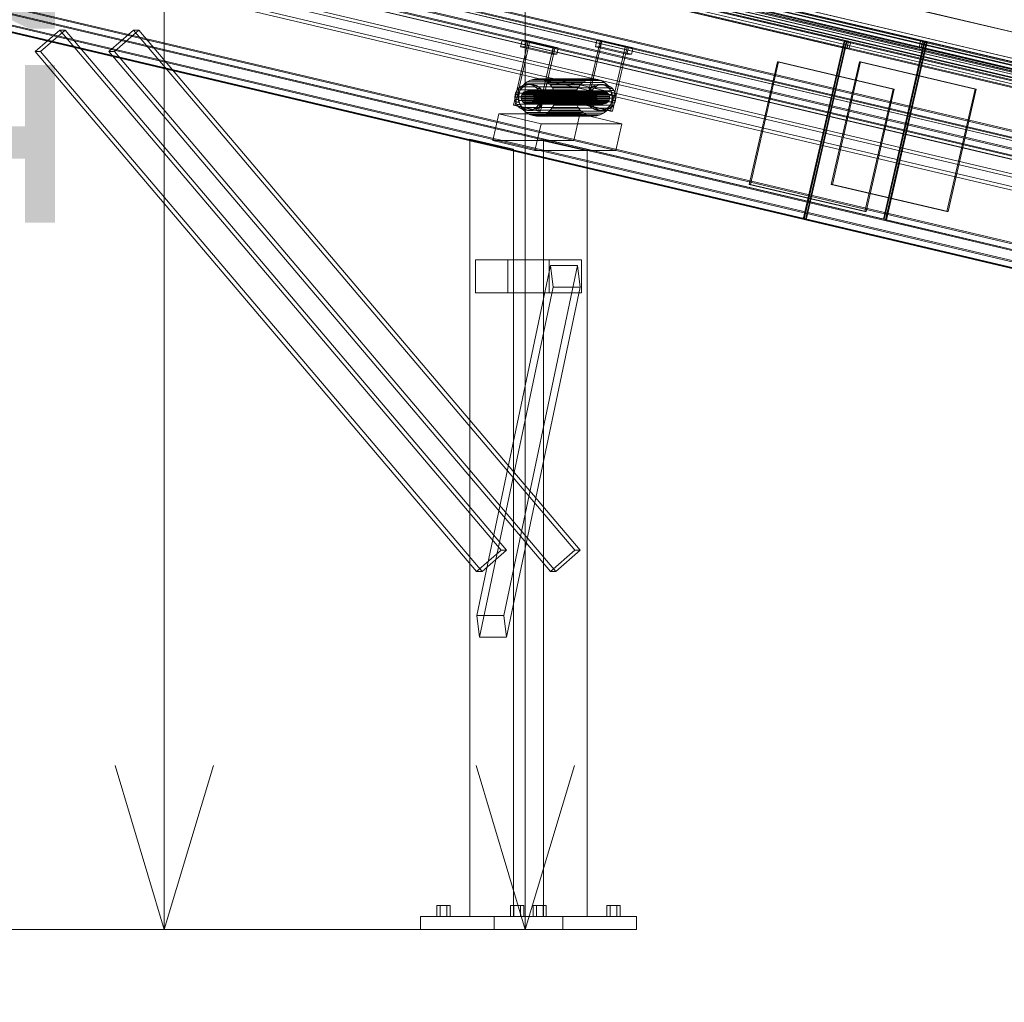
# Model space of a CAD drawing. Header units: millimetres. Extents: x -2233 to 61924, y -68080 to 6847.
# Tile 796 of 1056: x 24518 to 25418, y -67 to 832. Entities that reach past the tile are written whole.
import ezdxf

# ---------------------------------------------------------------- set-up
doc = ezdxf.new("R2010")
doc.units = ezdxf.units.MM
for name, color, linetype, lineweight in [('COTAS_O', 1, 'Continuous', 0), ('COTAS_P', 1, 'Continuous', 0), ('lateral_C10', 7, 'Continuous', 0)]:
    doc.layers.add(name, color=color, linetype=linetype, lineweight=lineweight)
doc.dimstyles.new('R19_100', dxfattribs={"dimtxt": 250, "dimasz": 150, "dimexe": 150, "dimexo": 80, "dimgap": 100, "dimtad": 1, "dimtih": 1, "dimtoh": 1, "dimdsep": 46, "dimcen": 0.09, "dimadec": 0, "dimazin": 0, "dimtfac": 1, "dimtdec": 4, "dimtofl": 0, "dimtmove": 0, "dimatfit": 3, "dimfxl": 1, "dimtolj": 1, "dimtzin": 0, "dimarcsym": 0})

# ---------------------------------------------------------------- blocks, each defined once
blk = doc.blocks.new('DIM_R28_4')
at = {"layer": 'COTAS_P'}
for p, q in [((15248.37, 1279.09), (24311.82, 4109.09)), ((24311.82, 4109.09), (24155.23, 4107.34)), ((24311.82, 4109.09), (24182.05, 4021.43)), ((24580.07, 3250), (24311.82, 4109.09)), ((15248.37, 1279.09), (15378.14, 1366.76)), ((15248.37, 1279.09), (15404.97, 1280.85)), ((15516.62, 420), (15248.37, 1279.09))]:
    blk.add_line(p, q, dxfattribs=at)
blk.add_text('9495 P', height=250, rotation=17.34062, dxfattribs=at).set_placement((19750.29, 2789.55))
blk = doc.blocks.new('DIM_R28_6')
at = {"layer": 'COTAS_P'}
for p, q in [((24580.07, 3250), (24980.07, 3250)), ((24980.07, 3250), (24935.07, 3100)), ((24980.07, 0), (24980.07, 3250)), ((24980.07, 3250), (25025.07, 3100)), ((24980.07, 0), (24935.07, 150)), ((24980.07, 0), (25025.07, 150)), ((24580.07, 0), (24980.07, 0))]:
    blk.add_line(p, q, dxfattribs=at)
blk.add_text('3250 P', height=250, rotation=90, dxfattribs=at).set_placement((24880.07, 1625))
blk = doc.blocks.new('DIM_R28_8')
at = {"layer": 'COTAS_P'}
for p, q in [((24250.07, 1241), (24650.07, 1241)), ((24650.07, 1241), (24605.07, 1091)), ((24650.07, 0), (24650.07, 1241)), ((24650.07, 1241), (24695.07, 1091)), ((24650.07, 0), (24605.07, 150)), ((24650.07, 0), (24695.07, 150)), ((24250.07, 0), (24650.07, 0))]:
    blk.add_line(p, q, dxfattribs=at)
blk.add_text('1241 P', height=250, rotation=90, dxfattribs=at).set_placement((24550.07, 620.5))
blk = doc.blocks.new('DIM_R28_27')
at = {"layer": 'COTAS_O'}
for p, q in [((23750.07, 0), (23750.07, -900)), ((25950.07, 0), (25950.07, -900)), ((23750.07, -900), (23900.07, -855)), ((25950.07, -900), (25800.07, -855)), ((23750.07, -900), (25950.07, -900)), ((23750.07, -900), (23900.07, -945)), ((25950.07, -900), (25800.07, -945))]:
    blk.add_line(p, q, dxfattribs=at)
blk.add_text('2200 O', height=250, dxfattribs=at).set_placement((24850.07, -800))
blk = doc.blocks.new('DIM_R28_33')
at = {"layer": 'COTAS_P'}
for p, q in [((112.7, 0), (112.7, -2500)), ((61924.13, 0), (61924.13, -2500)), ((112.7, -2500), (262.7, -2455)), ((61924.13, -2500), (61774.13, -2455)), ((112.7, -2500), (61924.13, -2500)), ((112.7, -2500), (262.7, -2545)), ((61924.13, -2500), (61774.13, -2545))]:
    blk.add_line(p, q, dxfattribs=at)
blk.add_text('61811.43 P', height=250, dxfattribs=at).set_placement((31018.42, -2400))

msp = doc.modelspace()

# ---------------------------------------------------------------- linework, layer by layer
at = {"layer": 'lateral_C10'}
for p, q in [((27636.523, 299.299), (19051.817, 2322.132)), ((19052.31, 2322.132), (27637.016, 299.299)), ((18986.506, 2298.702), (27686.506, 248.702)), ((27687.176, 251.624), (18987.176, 2301.624)), ((27735.825, 248.702), (19035.825, 2298.702)), ((19036.495, 2301.624), (27736.495, 251.624)), ((19044.001, 2288.04), (27628.707, 265.207)), ((27629.2, 265.207), (19044.494, 2288.04)), ((19094.471, 2288.04), (27679.177, 265.207)), ((27679.67, 265.207), (19094.964, 2288.04)), ((19053.091, 2279.932), (27618.581, 261.627)), ((27619.251, 264.549), (19053.761, 2282.854)), ((27667.901, 261.627), (19102.41, 2279.932)), ((19103.08, 2282.854), (27668.571, 264.549)), ((27578.085, 268.419), (19070.242, 2273.141)), ((19083.887, 2273.141), (27591.73, 268.419)), ((27637.104, 268.419), (19129.261, 2273.141)), ((19142.906, 2273.141), (27650.749, 268.419)), ((19068.902, 2267.296), (27576.745, 262.575)), ((27590.39, 262.575), (19082.547, 2267.296)), ((19127.921, 2267.296), (27635.764, 262.575)), ((27649.41, 262.575), (19141.566, 2267.296)), ((27727.139, 170.516), (18892.629, 2252.211)), ((18896.739, 2252.211), (27731.249, 170.516)), ((27797.008, 170.516), (18962.499, 2252.211)), ((18966.609, 2252.211), (27801.118, 170.516)), ((27725.129, 161.75), (18890.619, 2243.445)), ((18891.277, 2243.445), (27725.787, 161.75)), ((18891.289, 2246.367), (27725.799, 164.672)), ((27729.909, 164.672), (18895.399, 2246.367)), ((18961.159, 2246.367), (27795.668, 164.672)), ((27798.451, 161.75), (18963.941, 2243.445)), ((18964.599, 2243.445), (27799.108, 161.75)), ((27799.778, 164.672), (18965.269, 2246.367)), ((18963.505, 2198.376), (27663.505, 148.376)), ((27664.175, 151.298), (18964.175, 2201.298)), ((27712.824, 148.376), (19012.824, 2198.376)), ((19013.494, 2201.298), (27713.494, 151.298)), ((27704.808, 73.112), (18870.298, 2154.807)), ((18874.408, 2154.807), (27708.918, 73.112)), ((27774.677, 73.112), (18940.167, 2154.807)), ((18944.277, 2154.807), (27778.787, 73.112)), ((18868.958, 2148.963), (27703.468, 67.268)), ((27704.125, 67.268), (18869.616, 2148.963)), ((27707.578, 67.268), (18873.068, 2148.963)), ((18938.828, 2148.963), (27773.337, 67.268)), ((18942.28, 2148.963), (27776.79, 67.268)), ((27777.447, 67.268), (18942.938, 2148.963)), ((25271.547, 811.759), (24120.528, 1082.976)), ((24121.186, 1082.976), (25272.205, 811.759)), ((24124.638, 1082.976), (25275.657, 811.759)), ((25341.417, 811.759), (24190.398, 1082.976)), ((25344.869, 811.759), (24193.85, 1082.976)), ((24194.508, 1082.976), (25345.526, 811.759)), ((24119.188, 1077.131), (25270.207, 805.914)), ((25274.317, 805.914), (24123.298, 1077.131)), ((24189.058, 1077.131), (25340.077, 805.914)), ((25344.187, 805.914), (24193.168, 1077.131)), ((24083.235, 920.312), (25234.254, 649.094)), ((25234.912, 649.094), (24083.893, 920.312)), ((24156.557, 920.312), (25307.576, 649.094)), ((25308.234, 649.094), (24157.215, 920.312)), ((24554.524, 821.884), (24532.1, 802.309)), ((24537.032, 802.309), (24559.456, 821.884)), ((24559.456, 821.884), (24554.524, 821.884)), ((24958.053, 346.8), (24554.524, 821.884)), ((24559.456, 821.884), (24962.985, 346.8)), ((24621.927, 821.884), (24599.503, 802.309)), ((24604.435, 802.309), (24626.859, 821.884)), ((24626.859, 821.884), (24621.927, 821.884)), ((25025.456, 346.8), (24621.927, 821.884)), ((24626.859, 821.884), (25030.388, 346.8)), ((24969.257, 753.377), (24982.656, 811.819)), ((24970.901, 753.377), (24984.3, 811.819)), ((24975.803, 806.654), (24977.143, 812.499)), ((25005.966, 805.707), (24977.143, 812.499)), ((24977.143, 812.499), (24981.417, 812.499)), ((24980.077, 806.654), (24981.417, 812.499)), ((24981.417, 812.499), (25010.241, 805.707)), ((25005.714, 806.386), (24982.656, 811.819)), ((24982.656, 811.819), (24984.3, 811.819)), ((24984.3, 811.819), (25007.358, 806.386)), ((25035.016, 753.377), (25048.415, 811.819)), ((25036.66, 753.377), (25050.059, 811.819)), ((25044.193, 806.654), (25045.533, 812.499)), ((25074.356, 805.707), (25045.533, 812.499)), ((25045.533, 812.499), (25049.807, 812.499)), ((25071.474, 806.386), (25048.415, 811.819)), ((25048.415, 811.819), (25050.059, 811.819)), ((25048.467, 806.654), (25049.807, 812.499)), ((25049.807, 812.499), (25078.631, 805.707)), ((25050.059, 811.819), (25073.118, 806.386)), ((25271.547, 811.759), (25234.254, 649.094)), ((25234.912, 649.094), (25272.205, 811.759)), ((25236.176, 648.642), (25273.468, 811.306)), ((25236.833, 648.642), (25274.126, 811.306)), ((25271.547, 811.759), (25270.207, 805.914)), ((25272.205, 811.759), (25271.547, 811.759)), ((25275.657, 811.759), (25271.547, 811.759)), ((25272.129, 805.462), (25273.468, 811.306)), ((26424.487, 540.089), (25273.468, 811.306)), ((25273.468, 811.306), (25274.126, 811.306)), ((25273.468, 811.306), (25277.578, 811.306)), ((25274.126, 811.306), (26425.145, 540.089)), ((25274.317, 805.914), (25275.657, 811.759)), ((25276.239, 805.462), (25277.578, 811.306)), ((25277.578, 811.306), (26428.597, 540.089)), ((25344.869, 811.759), (25307.576, 649.094)), ((25308.234, 649.094), (25345.526, 811.759)), ((25309.497, 648.642), (25346.79, 811.306)), ((25310.155, 648.642), (25347.448, 811.306)), ((25341.417, 811.759), (25340.077, 805.914)), ((25345.526, 811.759), (25341.417, 811.759)), ((25341.998, 805.462), (25343.338, 811.306)), ((26494.357, 540.089), (25343.338, 811.306)), ((25343.338, 811.306), (25347.448, 811.306)), ((25344.187, 805.914), (25345.526, 811.759)), ((25345.526, 811.759), (25344.869, 811.759)), ((25346.108, 805.462), (25347.448, 811.306)), ((26497.809, 540.089), (25346.79, 811.306)), ((25346.79, 811.306), (25347.448, 811.306)), ((25347.448, 811.306), (26498.467, 540.089)), ((24532.1, 802.309), (24537.032, 802.309)), ((24935.629, 327.224), (24532.1, 802.309)), ((24940.561, 327.224), (24537.032, 802.309)), ((24599.503, 802.309), (24604.435, 802.309)), ((25003.033, 327.224), (24599.503, 802.309)), ((25007.964, 327.224), (24604.435, 802.309)), ((24980.077, 806.654), (24975.803, 806.654)), ((24975.803, 806.654), (25004.626, 799.863)), ((25008.901, 799.863), (24980.077, 806.654)), ((25005.714, 806.386), (24992.316, 747.944)), ((24993.96, 747.944), (25007.358, 806.386)), ((25005.966, 805.707), (25004.626, 799.863)), ((25007.358, 806.386), (25005.714, 806.386)), ((25010.241, 805.707), (25005.966, 805.707)), ((25008.901, 799.863), (25010.241, 805.707)), ((25048.467, 806.654), (25044.193, 806.654)), ((25044.193, 806.654), (25073.016, 799.863)), ((25077.291, 799.863), (25048.467, 806.654)), ((25071.474, 806.386), (25058.075, 747.944)), ((25059.719, 747.944), (25073.118, 806.386)), ((25073.118, 806.386), (25071.474, 806.386)), ((25074.356, 805.707), (25073.016, 799.863)), ((25078.631, 805.707), (25074.356, 805.707)), ((25077.291, 799.863), (25078.631, 805.707)), ((25270.207, 805.914), (25274.317, 805.914)), ((25276.239, 805.462), (25272.129, 805.462)), ((25272.129, 805.462), (26423.147, 534.244)), ((26427.257, 534.244), (25276.239, 805.462)), ((25340.077, 805.914), (25344.187, 805.914)), ((25346.108, 805.462), (25341.998, 805.462)), ((25341.998, 805.462), (26493.017, 534.244)), ((26497.127, 534.244), (25346.108, 805.462)), ((25004.626, 799.863), (25008.901, 799.863)), ((25073.016, 799.863), (25077.291, 799.863)), ((25184.891, 681.027), (25210.571, 793.041)), ((25185.877, 681.027), (25211.558, 793.041)), ((25316.258, 768.138), (25210.571, 793.041)), ((25210.571, 793.041), (25211.558, 793.041)), ((25211.558, 793.041), (25317.244, 768.138)), ((25259.857, 681.027), (25285.537, 793.041)), ((25260.843, 681.027), (25286.524, 793.041)), ((25391.224, 768.138), (25285.537, 793.041)), ((25285.537, 793.041), (25286.524, 793.041)), ((25286.524, 793.041), (25392.21, 768.138)), ((24981.963, 774.831), (24979.357, 772.8)), ((24984.911, 776.307), (24981.963, 774.831)), ((24981.963, 774.831), (25033.749, 774.831)), ((24988.085, 777.172), (24984.911, 776.307)), ((24984.911, 776.307), (25036.696, 776.307)), ((24991.365, 777.392), (24988.085, 777.172)), ((24988.085, 777.172), (25039.871, 777.172)), ((24994.625, 776.96), (24991.365, 777.392)), ((24991.365, 777.392), (25043.151, 777.392)), ((24997.738, 775.891), (24994.625, 776.96)), ((24994.625, 776.96), (25046.41, 776.96)), ((25000.586, 774.226), (24997.738, 775.891)), ((24997.738, 775.891), (25049.524, 775.891)), ((25003.059, 772.031), (25000.586, 774.226)), ((25000.586, 774.226), (25052.372, 774.226)), ((25031.142, 772.8), (25033.749, 774.831)), ((25033.749, 774.831), (25036.696, 776.307)), ((25036.696, 776.307), (25039.871, 777.172)), ((25039.871, 777.172), (25043.151, 777.392)), ((25043.151, 777.392), (25046.41, 776.96)), ((25046.41, 776.96), (25049.524, 775.891)), ((25049.524, 775.891), (25052.372, 774.226)), ((25052.372, 774.226), (25054.845, 772.031)), ((24971.577, 765.346), (24970.832, 763.118)), ((24972.736, 767.384), (24971.577, 765.346)), ((24971.577, 765.346), (24974.536, 765.346)), ((24974.264, 769.154), (24972.736, 767.384)), ((24972.736, 767.384), (24975.695, 767.384)), ((24973.792, 763.118), (24974.536, 765.346)), ((24976.104, 770.587), (24974.264, 769.154)), ((24974.264, 769.154), (24977.223, 769.154)), ((24975.549, 767.406), (24974.495, 764.25)), ((24974.536, 765.346), (24975.695, 767.384)), ((24977.191, 770.293), (24975.549, 767.406)), ((24975.549, 767.406), (25027.335, 767.406)), ((24975.695, 767.384), (24977.223, 769.154)), ((24978.185, 771.629), (24976.104, 770.587)), ((24976.104, 770.587), (24979.063, 770.587)), ((24979.357, 772.8), (24977.191, 770.293)), ((24977.191, 770.293), (25028.977, 770.293)), ((24977.223, 769.154), (24979.063, 770.587)), ((24979.069, 765.494), (24978.149, 764.777)), ((24980.425, 772.239), (24978.185, 771.629)), ((24978.185, 771.629), (24981.144, 771.629)), ((24979.063, 770.587), (24981.144, 771.629)), ((24980.109, 766.015), (24979.069, 765.494)), ((24979.069, 765.494), (25048.116, 765.494)), ((24979.357, 772.8), (25031.142, 772.8)), ((24981.229, 766.32), (24980.109, 766.015)), ((24980.109, 766.015), (25049.156, 766.015)), ((24982.741, 772.395), (24980.425, 772.239)), ((24980.425, 772.239), (24983.385, 772.239)), ((24981.144, 771.629), (24983.385, 772.239)), ((24982.387, 766.398), (24981.229, 766.32)), ((24981.229, 766.32), (25050.277, 766.32)), ((24983.537, 766.245), (24982.387, 766.398)), ((24982.387, 766.398), (25051.434, 766.398)), ((24985.042, 772.089), (24982.741, 772.395)), ((24982.741, 772.395), (24985.7, 772.395)), ((24983.385, 772.239), (24985.7, 772.395)), ((24984.636, 765.868), (24983.537, 766.245)), ((24983.537, 766.245), (25052.585, 766.245)), ((24985.641, 765.28), (24984.636, 765.868)), ((24984.636, 765.868), (25053.684, 765.868)), ((24987.239, 771.335), (24985.042, 772.089)), ((24985.042, 772.089), (24988.001, 772.089)), ((24986.514, 764.506), (24985.641, 765.28)), ((24985.641, 765.28), (25054.689, 765.28)), ((24985.7, 772.395), (24988.001, 772.089)), ((24989.25, 770.16), (24987.239, 771.335)), ((24987.239, 771.335), (24990.199, 771.335)), ((24988.001, 772.089), (24990.199, 771.335)), ((24990.995, 768.61), (24989.25, 770.16)), ((24989.25, 770.16), (24992.209, 770.16)), ((24990.199, 771.335), (24992.209, 770.16)), ((24992.409, 766.745), (24990.995, 768.61)), ((24990.995, 768.61), (24993.955, 768.61)), ((24992.209, 770.16), (24993.955, 768.61)), ((24993.437, 764.636), (24992.409, 766.745)), ((24992.409, 766.745), (24995.368, 766.745)), ((24993.955, 768.61), (24995.368, 766.745)), ((24995.368, 766.745), (24996.396, 764.636)), ((25005.062, 769.388), (25003.059, 772.031)), ((25003.059, 772.031), (25054.845, 772.031)), ((25006.518, 766.4), (25005.062, 769.388)), ((25005.062, 769.388), (25056.848, 769.388)), ((25007.371, 763.182), (25006.518, 766.4)), ((25006.518, 766.4), (25058.304, 766.4)), ((25026.281, 764.25), (25027.335, 767.406)), ((25027.335, 767.406), (25028.977, 770.293)), ((25028.977, 770.293), (25031.142, 772.8)), ((25037.336, 765.346), (25036.592, 763.118)), ((25038.495, 767.384), (25037.336, 765.346)), ((25037.336, 765.346), (25040.296, 765.346)), ((25040.024, 769.154), (25038.495, 767.384)), ((25038.495, 767.384), (25041.454, 767.384)), ((25039.551, 763.118), (25040.296, 765.346)), ((25041.864, 770.587), (25040.024, 769.154)), ((25040.024, 769.154), (25042.983, 769.154)), ((25040.296, 765.346), (25041.454, 767.384)), ((25041.454, 767.384), (25042.983, 769.154)), ((25043.944, 771.629), (25041.864, 770.587)), ((25041.864, 770.587), (25044.823, 770.587)), ((25042.983, 769.154), (25044.823, 770.587)), ((25046.185, 772.239), (25043.944, 771.629)), ((25043.944, 771.629), (25046.903, 771.629)), ((25044.823, 770.587), (25046.903, 771.629)), ((25048.5, 772.395), (25046.185, 772.239)), ((25046.185, 772.239), (25049.144, 772.239)), ((25046.903, 771.629), (25049.144, 772.239)), ((25047.196, 764.777), (25048.116, 765.494)), ((25048.116, 765.494), (25049.156, 766.015)), ((25050.801, 772.089), (25048.5, 772.395)), ((25048.5, 772.395), (25051.46, 772.395)), ((25049.144, 772.239), (25051.46, 772.395)), ((25049.156, 766.015), (25050.277, 766.32)), ((25050.277, 766.32), (25051.434, 766.398)), ((25052.999, 771.335), (25050.801, 772.089)), ((25050.801, 772.089), (25053.76, 772.089)), ((25051.434, 766.398), (25052.585, 766.245)), ((25051.46, 772.395), (25053.76, 772.089)), ((25052.585, 766.245), (25053.684, 765.868)), ((25055.009, 770.16), (25052.999, 771.335)), ((25052.999, 771.335), (25055.958, 771.335)), ((25053.684, 765.868), (25054.689, 765.28)), ((25053.76, 772.089), (25055.958, 771.335)), ((25054.689, 765.28), (25055.562, 764.506)), ((25054.845, 772.031), (25056.848, 769.388)), ((25056.755, 768.61), (25055.009, 770.16)), ((25055.009, 770.16), (25057.968, 770.16)), ((25055.958, 771.335), (25057.968, 770.16)), ((25058.169, 766.745), (25056.755, 768.61)), ((25056.755, 768.61), (25059.714, 768.61)), ((25056.848, 769.388), (25058.304, 766.4)), ((25057.968, 770.16), (25059.714, 768.61)), ((25059.197, 764.636), (25058.169, 766.745)), ((25058.169, 766.745), (25061.128, 766.745)), ((25058.304, 766.4), (25059.157, 763.182)), ((25059.714, 768.61), (25061.128, 766.745)), ((25061.128, 766.745), (25062.156, 764.636)), ((25316.258, 768.138), (25290.577, 656.124)), ((25291.563, 656.124), (25317.244, 768.138)), ((25317.244, 768.138), (25316.258, 768.138)), ((25391.224, 768.138), (25365.543, 656.124)), ((25366.529, 656.124), (25392.21, 768.138)), ((25392.21, 768.138), (25391.224, 768.138)), ((24970.832, 763.118), (24970.531, 760.785)), ((24970.531, 760.785), (24970.685, 758.438)), ((24970.531, 760.785), (24973.49, 760.785)), ((24970.685, 758.438), (24971.287, 756.166)), ((24970.685, 758.438), (24973.644, 758.438)), ((24973.792, 763.118), (24970.832, 763.118)), ((24971.287, 756.166), (24972.314, 754.057)), ((24971.287, 756.166), (24974.246, 756.166)), ((24973.49, 760.785), (24973.792, 763.118)), ((24973.644, 758.438), (24973.49, 760.785)), ((24974.246, 756.166), (24973.644, 758.438)), ((24974.495, 764.25), (24974.068, 760.945)), ((24974.068, 760.945), (24974.286, 757.62)), ((24974.068, 760.945), (25025.854, 760.945)), ((24975.274, 754.057), (24974.246, 756.166)), ((24974.286, 757.62), (24975.139, 754.402)), ((24974.286, 757.62), (25026.071, 757.62)), ((25026.281, 764.25), (24974.495, 764.25)), ((24976.433, 761.759), (24976.282, 760.593)), ((24976.282, 760.593), (24976.359, 759.419)), ((24976.282, 760.593), (25045.33, 760.593)), ((24976.359, 759.419), (24976.66, 758.283)), ((24976.359, 759.419), (25045.406, 759.419)), ((24976.805, 762.873), (24976.433, 761.759)), ((25045.48, 761.759), (24976.433, 761.759)), ((24976.66, 758.283), (24977.174, 757.229)), ((24976.66, 758.283), (25045.707, 758.283)), ((24977.384, 763.892), (24976.805, 762.873)), ((24976.805, 762.873), (25045.852, 762.873)), ((24977.174, 757.229), (24977.881, 756.296)), ((24977.174, 757.229), (25046.221, 757.229)), ((24978.149, 764.777), (24977.384, 763.892)), ((24977.384, 763.892), (25046.432, 763.892)), ((24977.881, 756.296), (24978.753, 755.521)), ((24977.881, 756.296), (25046.928, 756.296)), ((24978.149, 764.777), (25047.196, 764.777)), ((24986.246, 756.025), (24987.011, 756.91)), ((24987.221, 763.573), (24986.514, 764.506)), ((24986.514, 764.506), (25055.562, 764.506)), ((24987.011, 756.91), (24987.59, 757.929)), ((24987.011, 756.91), (25056.058, 756.91)), ((24987.735, 762.518), (24987.221, 763.573)), ((24987.221, 763.573), (25056.269, 763.573)), ((24987.59, 757.929), (24987.962, 759.043)), ((24987.59, 757.929), (25056.638, 757.929)), ((24988.036, 761.382), (24987.735, 762.518)), ((24987.735, 762.518), (25056.783, 762.518)), ((24987.962, 759.043), (24988.113, 760.209)), ((24987.962, 759.043), (25057.01, 759.043)), ((24988.113, 760.209), (24988.036, 761.382)), ((24988.036, 761.382), (25057.084, 761.382)), ((24988.113, 760.209), (25057.16, 760.209)), ((24993.147, 755.456), (24993.891, 757.684)), ((24994.039, 762.364), (24993.437, 764.636)), ((24993.437, 764.636), (24996.396, 764.636)), ((24993.891, 757.684), (24994.192, 760.017)), ((24993.891, 757.684), (24996.85, 757.684)), ((24994.192, 760.017), (24994.039, 762.364)), ((24994.039, 762.364), (24996.998, 762.364)), ((24994.192, 760.017), (24997.152, 760.017)), ((24996.85, 757.684), (24996.106, 755.456)), ((24996.396, 764.636), (24996.998, 762.364)), ((24997.152, 760.017), (24996.85, 757.684)), ((24996.998, 762.364), (24997.152, 760.017)), ((25006.107, 753.396), (25007.162, 756.552)), ((25007.162, 756.552), (25007.588, 759.857)), ((25007.162, 756.552), (25058.947, 756.552)), ((25007.588, 759.857), (25007.371, 763.182)), ((25007.371, 763.182), (25059.157, 763.182)), ((25007.588, 759.857), (25059.374, 759.857)), ((25025.854, 760.945), (25026.281, 764.25)), ((25026.071, 757.62), (25025.854, 760.945)), ((25026.924, 754.402), (25026.071, 757.62)), ((25036.592, 763.118), (25036.291, 760.785)), ((25036.291, 760.785), (25036.444, 758.438)), ((25036.291, 760.785), (25039.25, 760.785)), ((25036.444, 758.438), (25037.046, 756.166)), ((25036.444, 758.438), (25039.403, 758.438)), ((25039.551, 763.118), (25036.592, 763.118)), ((25037.046, 756.166), (25038.074, 754.057)), ((25037.046, 756.166), (25040.005, 756.166)), ((25039.25, 760.785), (25039.551, 763.118)), ((25039.403, 758.438), (25039.25, 760.785)), ((25040.005, 756.166), (25039.403, 758.438)), ((25041.033, 754.057), (25040.005, 756.166)), ((25045.33, 760.593), (25045.48, 761.759)), ((25045.406, 759.419), (25045.33, 760.593)), ((25045.707, 758.283), (25045.406, 759.419)), ((25045.48, 761.759), (25045.852, 762.873)), ((25046.221, 757.229), (25045.707, 758.283)), ((25045.852, 762.873), (25046.432, 763.892)), ((25046.928, 756.296), (25046.221, 757.229)), ((25046.432, 763.892), (25047.196, 764.777)), ((25047.801, 755.521), (25046.928, 756.296)), ((25056.058, 756.91), (25055.294, 756.025)), ((25055.562, 764.506), (25056.269, 763.573)), ((25056.638, 757.929), (25056.058, 756.91)), ((25056.269, 763.573), (25056.783, 762.518)), ((25057.01, 759.043), (25056.638, 757.929)), ((25056.783, 762.518), (25057.084, 761.382)), ((25057.16, 760.209), (25057.01, 759.043)), ((25057.084, 761.382), (25057.16, 760.209)), ((25058.947, 756.552), (25057.893, 753.396)), ((25058.906, 755.456), (25059.651, 757.684)), ((25059.374, 759.857), (25058.947, 756.552)), ((25059.157, 763.182), (25059.374, 759.857)), ((25059.799, 762.364), (25059.197, 764.636)), ((25059.197, 764.636), (25062.156, 764.636)), ((25059.651, 757.684), (25059.952, 760.017)), ((25059.651, 757.684), (25062.61, 757.684)), ((25059.952, 760.017), (25059.799, 762.364)), ((25059.799, 762.364), (25062.758, 762.364)), ((25059.952, 760.017), (25062.911, 760.017)), ((25062.61, 757.684), (25061.866, 755.456)), ((25062.156, 764.636), (25062.758, 762.364)), ((25062.911, 760.017), (25062.61, 757.684)), ((25062.758, 762.364), (25062.911, 760.017)), ((24970.901, 753.377), (24969.257, 753.377)), ((24969.257, 753.377), (24992.316, 747.944)), ((24993.96, 747.944), (24970.901, 753.377)), ((24972.314, 754.057), (24973.728, 752.192)), ((24972.314, 754.057), (24975.274, 754.057)), ((24973.728, 752.192), (24975.474, 750.642)), ((24973.728, 752.192), (24976.687, 752.192)), ((24975.139, 754.402), (24976.595, 751.414)), ((24975.139, 754.402), (25026.924, 754.402)), ((24976.687, 752.192), (24975.274, 754.057)), ((24975.474, 750.642), (24977.484, 749.467)), ((24975.474, 750.642), (24978.433, 750.642)), ((24976.595, 751.414), (24978.598, 748.771)), ((24976.595, 751.414), (25028.38, 751.414)), ((24978.433, 750.642), (24976.687, 752.192)), ((24977.484, 749.467), (24979.682, 748.713)), ((24977.484, 749.467), (24980.443, 749.467)), ((24980.443, 749.467), (24978.433, 750.642)), ((24978.598, 748.771), (24981.071, 746.576)), ((24978.598, 748.771), (25030.383, 748.771)), ((24978.753, 755.521), (24979.759, 754.934)), ((24978.753, 755.521), (25047.801, 755.521)), ((24979.682, 748.713), (24981.983, 748.407)), ((24979.682, 748.713), (24982.641, 748.713)), ((24979.759, 754.934), (24980.858, 754.557)), ((24979.759, 754.934), (25048.806, 754.934)), ((24982.641, 748.713), (24980.443, 749.467)), ((24980.858, 754.557), (24982.008, 754.404)), ((24980.858, 754.557), (25049.905, 754.557)), ((24981.983, 748.407), (24984.298, 748.563)), ((24981.983, 748.407), (24984.942, 748.407)), ((24982.008, 754.404), (24983.166, 754.482)), ((24982.008, 754.404), (25051.056, 754.404)), ((24984.942, 748.407), (24982.641, 748.713)), ((24983.166, 754.482), (24984.286, 754.787)), ((24983.166, 754.482), (25052.213, 754.482)), ((24984.286, 754.787), (24985.326, 755.308)), ((24984.286, 754.787), (25053.334, 754.787)), ((24984.298, 748.563), (24986.539, 749.173)), ((24984.298, 748.563), (24987.257, 748.563)), ((24987.257, 748.563), (24984.942, 748.407)), ((24985.326, 755.308), (24986.246, 756.025)), ((24985.326, 755.308), (25054.374, 755.308)), ((24986.246, 756.025), (25055.294, 756.025)), ((24986.539, 749.173), (24988.619, 750.215)), ((24986.539, 749.173), (24989.498, 749.173)), ((24989.498, 749.173), (24987.257, 748.563)), ((24988.619, 750.215), (24990.459, 751.648)), ((24988.619, 750.215), (24991.579, 750.215)), ((24991.579, 750.215), (24989.498, 749.173)), ((24990.459, 751.648), (24991.988, 753.418)), ((24990.459, 751.648), (24993.419, 751.648)), ((24993.419, 751.648), (24991.579, 750.215)), ((24991.988, 753.418), (24993.147, 755.456)), ((24991.988, 753.418), (24994.947, 753.418)), ((24992.316, 747.944), (24993.96, 747.944)), ((24993.147, 755.456), (24996.106, 755.456)), ((24994.947, 753.418), (24993.419, 751.648)), ((24996.106, 755.456), (24994.947, 753.418)), ((24999.693, 745.971), (25002.3, 748.001)), ((25002.3, 748.001), (25004.466, 750.509)), ((25002.3, 748.001), (25054.086, 748.001)), ((25004.466, 750.509), (25006.107, 753.396)), ((25004.466, 750.509), (25056.251, 750.509)), ((25006.107, 753.396), (25057.893, 753.396)), ((25028.38, 751.414), (25026.924, 754.402)), ((25030.383, 748.771), (25028.38, 751.414)), ((25032.856, 746.576), (25030.383, 748.771)), ((25036.66, 753.377), (25035.016, 753.377)), ((25035.016, 753.377), (25058.075, 747.944)), ((25059.719, 747.944), (25036.66, 753.377)), ((25038.074, 754.057), (25039.488, 752.192)), ((25038.074, 754.057), (25041.033, 754.057)), ((25039.488, 752.192), (25041.234, 750.642)), ((25039.488, 752.192), (25042.447, 752.192)), ((25042.447, 752.192), (25041.033, 754.057)), ((25041.234, 750.642), (25043.244, 749.467)), ((25041.234, 750.642), (25044.193, 750.642)), ((25044.193, 750.642), (25042.447, 752.192)), ((25043.244, 749.467), (25045.442, 748.713)), ((25043.244, 749.467), (25046.203, 749.467)), ((25046.203, 749.467), (25044.193, 750.642)), ((25045.442, 748.713), (25047.742, 748.407)), ((25045.442, 748.713), (25048.401, 748.713)), ((25048.401, 748.713), (25046.203, 749.467)), ((25047.742, 748.407), (25050.058, 748.563)), ((25047.742, 748.407), (25050.702, 748.407)), ((25048.806, 754.934), (25047.801, 755.521)), ((25050.702, 748.407), (25048.401, 748.713)), ((25049.905, 754.557), (25048.806, 754.934)), ((25051.056, 754.404), (25049.905, 754.557)), ((25050.058, 748.563), (25052.299, 749.173)), ((25050.058, 748.563), (25053.017, 748.563)), ((25053.017, 748.563), (25050.702, 748.407)), ((25052.213, 754.482), (25051.056, 754.404)), ((25054.086, 748.001), (25051.479, 745.971)), ((25053.334, 754.787), (25052.213, 754.482)), ((25052.299, 749.173), (25054.379, 750.215)), ((25052.299, 749.173), (25055.258, 749.173)), ((25055.258, 749.173), (25053.017, 748.563)), ((25054.374, 755.308), (25053.334, 754.787)), ((25056.251, 750.509), (25054.086, 748.001)), ((25055.294, 756.025), (25054.374, 755.308)), ((25054.379, 750.215), (25056.219, 751.648)), ((25054.379, 750.215), (25057.338, 750.215)), ((25057.338, 750.215), (25055.258, 749.173)), ((25056.219, 751.648), (25057.748, 753.418)), ((25056.219, 751.648), (25059.178, 751.648)), ((25057.893, 753.396), (25056.251, 750.509)), ((25059.178, 751.648), (25057.338, 750.215)), ((25057.748, 753.418), (25058.906, 755.456)), ((25057.748, 753.418), (25060.707, 753.418)), ((25058.075, 747.944), (25059.719, 747.944)), ((25058.906, 755.456), (25061.866, 755.456)), ((25060.707, 753.418), (25059.178, 751.648)), ((25061.866, 755.456), (25060.707, 753.418)), ((24950.467, 721.097), (24956.05, 745.448)), ((24994.481, 736.392), (24956.05, 745.448)), ((24956.05, 745.448), (25030.029, 745.448)), ((24981.071, 746.576), (24983.919, 744.911)), ((24981.071, 746.576), (25032.856, 746.576)), ((24983.919, 744.911), (24987.032, 743.842)), ((24983.919, 744.911), (25035.704, 744.911)), ((24987.032, 743.842), (24990.291, 743.41)), ((24987.032, 743.842), (25038.818, 743.842)), ((24990.291, 743.41), (24993.572, 743.63)), ((24990.291, 743.41), (25042.077, 743.41)), ((24993.572, 743.63), (24996.746, 744.495)), ((24993.572, 743.63), (25045.357, 743.63)), ((24996.746, 744.495), (24999.693, 745.971)), ((24996.746, 744.495), (25048.532, 744.495)), ((24999.693, 745.971), (25051.479, 745.971)), ((25024.446, 721.097), (25030.029, 745.448)), ((25030.029, 745.448), (25068.46, 736.392)), ((25035.704, 744.911), (25032.856, 746.576)), ((25038.818, 743.842), (25035.704, 744.911)), ((25042.077, 743.41), (25038.818, 743.842)), ((25045.357, 743.63), (25042.077, 743.41)), ((25048.532, 744.495), (25045.357, 743.63)), ((25051.479, 745.971), (25048.532, 744.495)), ((24994.481, 736.392), (24988.898, 712.041)), ((25068.46, 736.392), (24994.481, 736.392)), ((25062.878, 712.041), (25068.46, 736.392)), ((24929.307, 722.361), (24969.307, 713.191)), ((24929.307, 720.833), (24929.307, 722.361)), ((24929.307, 722.361), (24929.307, 12)), ((24969.307, 711.662), (24929.307, 720.833)), ((24929.307, 12), (24929.307, 720.833)), ((25024.446, 721.097), (24950.467, 721.097)), ((24950.467, 721.097), (24988.898, 712.041)), ((24996.71, 722.361), (25036.71, 713.191)), ((24996.71, 720.833), (24996.71, 722.361)), ((24996.71, 722.361), (24996.71, 12)), ((25036.71, 711.662), (24996.71, 720.833)), ((24996.71, 12), (24996.71, 720.833)), ((25062.878, 712.041), (25024.446, 721.097)), ((24969.307, 713.191), (24969.307, 711.662)), ((24969.307, 12), (24969.307, 713.191)), ((24969.307, 12), (24969.307, 711.662)), ((24988.898, 712.041), (25062.878, 712.041)), ((25036.71, 713.191), (25036.71, 711.662)), ((25036.71, 12), (25036.71, 713.191)), ((25036.71, 12), (25036.71, 711.662)), ((25185.877, 681.027), (25184.891, 681.027)), ((25184.891, 681.027), (25290.577, 656.124)), ((25291.563, 656.124), (25185.877, 681.027)), ((25260.843, 681.027), (25259.857, 681.027)), ((25259.857, 681.027), (25365.543, 656.124)), ((25366.529, 656.124), (25260.843, 681.027)), ((25234.254, 649.094), (25234.912, 649.094)), ((25236.833, 648.642), (25236.176, 648.642)), ((25236.176, 648.642), (26387.194, 377.425)), ((26387.852, 377.425), (25236.833, 648.642)), ((25290.577, 656.124), (25291.563, 656.124)), ((25307.576, 649.094), (25308.234, 649.094)), ((25310.155, 648.642), (25309.497, 648.642)), ((25309.497, 648.642), (26460.516, 377.425)), ((26461.174, 377.425), (25310.155, 648.642)), ((25365.543, 656.124), (25366.529, 656.124)), ((24934.511, 582.012), (24934.511, 612.012)), ((24934.511, 612.012), (24964.103, 612.012)), ((24934.511, 612.012), (25001.915, 612.012)), ((24935.713, 286.866), (25003.116, 606.866)), ((25027.776, 606.866), (24960.372, 286.866)), ((24964.103, 612.012), (24964.103, 582.012)), ((25031.506, 612.012), (24964.103, 612.012)), ((25031.506, 612.012), (25001.915, 612.012)), ((25001.915, 612.012), (25001.915, 582.012)), ((25027.776, 606.866), (25003.116, 606.866)), ((25003.116, 606.866), (25005.645, 587.158)), ((25030.305, 587.158), (25027.776, 606.866)), ((25031.506, 582.012), (25031.506, 612.012)), ((24938.241, 267.158), (25005.645, 587.158)), ((24962.901, 267.158), (25030.305, 587.158)), ((25005.645, 587.158), (25030.305, 587.158)), ((24964.103, 582.012), (24934.511, 582.012)), ((24934.511, 582.012), (25001.915, 582.012)), ((24964.103, 582.012), (25031.506, 582.012)), ((25001.915, 582.012), (25031.506, 582.012)), ((24935.629, 327.224), (24958.053, 346.8)), ((24962.985, 346.8), (24940.561, 327.224)), ((24958.053, 346.8), (24962.985, 346.8)), ((25003.033, 327.224), (25025.456, 346.8)), ((25030.388, 346.8), (25007.964, 327.224)), ((25025.456, 346.8), (25030.388, 346.8)), ((24940.561, 327.224), (24935.629, 327.224)), ((25007.964, 327.224), (25003.033, 327.224)), ((24938.241, 267.158), (24935.713, 286.866)), ((24935.713, 286.866), (24960.372, 286.866)), ((24960.372, 286.866), (24962.901, 267.158)), ((24962.901, 267.158), (24938.241, 267.158)), ((24902.307, 22), (24899.307, 22)), ((24899.307, 12), (24899.307, 22)), ((24908.307, 22), (24902.307, 22)), ((24902.307, 12), (24902.307, 22)), ((24911.307, 22), (24908.307, 22)), ((24908.307, 12), (24908.307, 22)), ((24911.307, 22), (24911.307, 12)), ((24969.71, 22), (24966.71, 22)), ((24966.71, 12), (24966.71, 22)), ((24975.71, 22), (24969.71, 22)), ((24969.71, 12), (24969.71, 22)), ((24978.71, 22), (24975.71, 22)), ((24975.71, 12), (24975.71, 22)), ((24978.71, 22), (24978.71, 12)), ((24990.307, 22), (24987.307, 22)), ((24987.307, 12), (24987.307, 22)), ((24996.307, 22), (24990.307, 22)), ((24990.307, 12), (24990.307, 22)), ((24999.307, 22), (24996.307, 22)), ((24996.307, 12), (24996.307, 22)), ((24999.307, 22), (24999.307, 12)), ((25057.71, 22), (25054.71, 22)), ((25054.71, 12), (25054.71, 22)), ((25063.71, 22), (25057.71, 22)), ((25057.71, 12), (25057.71, 22)), ((25066.71, 22), (25063.71, 22)), ((25063.71, 12), (25063.71, 22)), ((25066.71, 22), (25066.71, 12)), ((24884.307, 12), (25014.307, 12)), ((24884.307, 12), (24884.307, 0)), ((24902.307, 12), (24899.307, 12)), ((24908.307, 12), (24902.307, 12)), ((24908.307, 12), (24911.307, 12)), ((24929.307, 12), (24969.307, 12)), ((24951.71, 12), (25081.71, 12)), ((24951.71, 12), (24951.71, 0)), ((24969.71, 12), (24966.71, 12)), ((24975.71, 12), (24969.71, 12)), ((24975.71, 12), (24978.71, 12)), ((24990.307, 12), (24987.307, 12)), ((24996.307, 12), (24990.307, 12)), ((24996.307, 12), (24999.307, 12)), ((24996.71, 12), (25036.71, 12)), ((25014.307, 0), (25014.307, 12)), ((25057.71, 12), (25054.71, 12)), ((25063.71, 12), (25057.71, 12)), ((25063.71, 12), (25066.71, 12)), ((25081.71, 0), (25081.71, 12)), ((24884.307, 0), (25014.307, 0)), ((24951.71, 0), (25081.71, 0))]:
    msp.add_line(p, q, dxfattribs=at)

# ---------------------------------------------------------------- dimensions: what is measured, and where the dimension line sits
at = {"layer": 'COTAS_O'}
dim = msp.add_aligned_dim(p1=(23750.067, 0), p2=(25950.067, 0), distance=-900, text='<> O', dimstyle='R19_100', dxfattribs=at)
dim.commit()
dim.dimension.update_dxf_attribs({"geometry": 'DIM_R28_27', "text_midpoint": (24850.067, -900)})
at = {"layer": 'COTAS_P'}
for p1, p2, distance, picture, middle in [((15516.618, 420), (24580.067, 3250), 900, 'DIM_R28_4', (19780.096, 2694.095)), ((24580.067, 0), (24580.067, 3250), -400, 'DIM_R28_6', (24980.067, 1625)), ((24250.067, 0), (24250.067, 1241), -400, 'DIM_R28_8', (24650.067, 620.5)), ((112.7, 0), (61924.134, 0), -2500, 'DIM_R28_33', (31018.417, -2500))]:
    dim = msp.add_aligned_dim(p1=p1, p2=p2, distance=distance, text='<> P', dimstyle='R19_100', dxfattribs=at)
    dim.commit()
    dim.dimension.update_dxf_attribs({"geometry": picture, "text_midpoint": middle})

doc.saveas('drawing.dxf')
